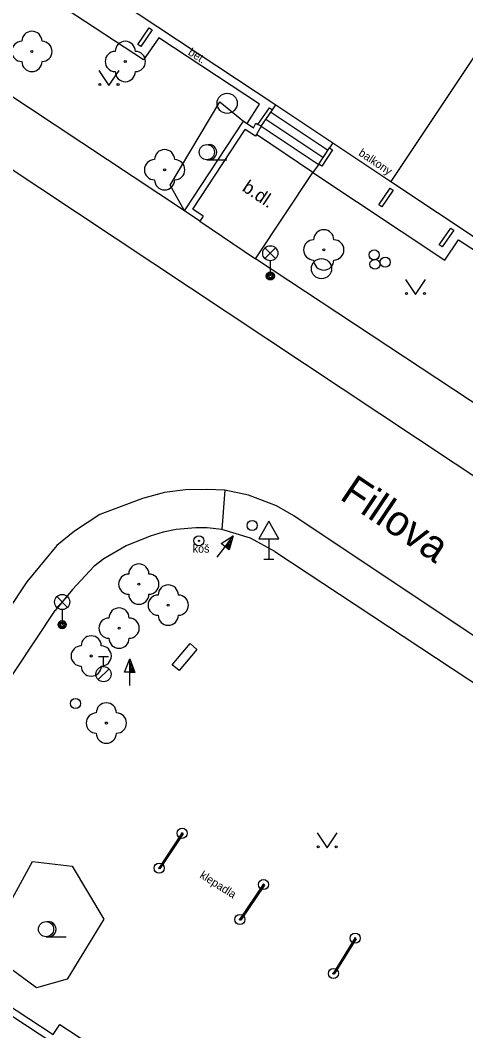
# Model space of a CAD drawing. Extents: x -598233 to -596890, y -1157848 to -1156431.
# Drawn here: x -596983.7 to -596961.6, y -1157172.7 to -1157122.6 of the extents above; entities that cross this region are included whole.
import ezdxf

# ---------------------------------------------------------------- set-up
doc = ezdxf.new("R2010")
doc.units = 0
for name, color, linetype in [('Level 10', 7, 'Continuous'), ('Level 11', 7, 'Continuous'), ('Level 21', 7, 'Continuous'), ('Level 22', 7, 'Continuous'), ('Level 24', 7, 'Continuous'), ('Level 25', 7, 'Continuous'), ('Level 27', 7, 'Continuous'), ('Level 28', 7, 'Continuous'), ('Level 33', 7, 'Continuous'), ('Level 34', 7, 'Continuous'), ('Level 36', 7, 'Continuous'), ('Level 40', 7, 'Continuous'), ('Level 42', 7, 'Continuous'), ('Level 5', 7, 'Continuous'), ('Level 50', 7, 'Continuous'), ('Level 7', 7, 'Continuous')]:
    doc.layers.add(name, color=color, linetype=linetype)

msp = doc.modelspace()

# ---------------------------------------------------------------- linework, layer by layer
at = {"layer": 'Level 10'}
for points in [[(-596926.62, -1157168.1599), (-596986.5, -1157128.48), (-596987.38, -1157127.9), (-597052.12, -1157085.03)], [(-596970.1599, -1157147.18), (-596971.01, -1157146.69), (-596972.4, -1157146.15), (-596973.57, -1157145.91), (-596974.48, -1157145.87), (-596975.53, -1157145.89), (-596976.57, -1157146.02), (-596977.66, -1157146.32), (-596979.78, -1157147.12), (-596981.03, -1157147.94), (-596981.91, -1157148.65), (-596983.4, -1157150.45), (-597022.94, -1157210)], [(-596927.24, -1157175.76), (-596970.1599, -1157147.18)]]:
    msp.add_lwpolyline(points, dxfattribs=at)
at = {"layer": 'Level 11'}
for points in [[(-596972.47, -1157127.75), (-596971.85, -1157126.8), (-596976.84, -1157123.51), (-596977.61, -1157124.6), (-596984.27, -1157120.22)], [(-596975.57, -1157132.08), (-596987.1, -1157124.46)], [(-596971.21, -1157127.07), (-596971.05, -1157126.83)], [(-596971.31, -1157127.17), (-596968.48, -1157129.05)], [(-596971.77, -1157127.89), (-596968.94, -1157129.77)], [(-596971.54, -1157127.53), (-596968.71, -1157129.4099)], [(-596968.91, -1157129.77), (-596969.21, -1157130.17), (-596972.01, -1157128.3)], [(-596968.22, -1157128.71), (-596968.38, -1157128.96)], [(-596960.59, -1157142.01), (-596972.06, -1157134.45), (-596969.21, -1157130.17)], [(-596969.21, -1157130.17), (-596962.66, -1157134.52), (-596961.99, -1157133.51), (-596956.86, -1157136.83), (-596957.47, -1157137.7)], [(-596974.82, -1157132.59), (-596972.06, -1157134.45)], [(-596973.57, -1157145.91), (-596973.72, -1157147.85)], [(-596971.09, -1157148.95), (-596972.3, -1157148.28), (-596973.72, -1157147.85), (-596974.45, -1157147.77), (-596975.02, -1157147.77), (-596975.98, -1157147.86), (-596976.63, -1157147.99), (-596977.28, -1157148.18), (-596978.46, -1157148.6599), (-596979.58, -1157149.31), (-596980.07, -1157149.69), (-596981.13, -1157150.83), (-596981.98, -1157151.86)], [(-596971.09, -1157148.95), (-596927.2199, -1157177.85)], [(-596995.73, -1157172.53), (-596981.98, -1157151.86)], [(-596975.69, -1157162.9), (-596975.64, -1157162.93), (-596976.79, -1157164.66), (-596976.83, -1157164.63)], [(-596971.66, -1157165.44), (-596971.61, -1157165.47), (-596972.78, -1157167.2), (-596972.83, -1157167.17)], [(-596967.11, -1157168.09), (-596967.06, -1157168.12), (-596968.15, -1157169.87), (-596968.19, -1157169.84)], [(-596982.08, -1157172.87), (-596981.75, -1157172.37), (-596967.42, -1157181.74), (-596974.03, -1157191.88)]]:
    msp.add_lwpolyline(points, dxfattribs=at)
at = {"layer": 'Level 21'}
for points in [[(-596975.57, -1157132.08), (-596976.29, -1157130.8), (-596973.83, -1157126.67), (-596972.65, -1157127.64)], [(-596981.39, -1157170.13), (-596982.91, -1157170.56), (-596985.51, -1157168.65), (-596983.11, -1157164.3), (-596981.14, -1157164.52), (-596979.58, -1157167.15), (-596981.39, -1157170.13)]]:
    msp.add_lwpolyline(points, dxfattribs=at)
at = {"layer": 'Level 22'}
for centre in [(-596983.14, -1157124.18), (-596978.51, -1157124.68), (-596976.56, -1157130.04), (-596968.67, -1157134.01), (-596977.84, -1157150.56), (-596976.38, -1157151.6), (-596978.82, -1157152.74), (-596980.2, -1157154.12), (-596979.45, -1157157.44)]:
    msp.add_circle(centre, 0.05, dxfattribs=at)
for centre, start, end in [((-596983.14, -1157123.68), 0, 180), ((-596983.64, -1157124.18), 90, 270), ((-596982.64, -1157124.18), 270, 90), ((-596978.51, -1157124.18), 0, 180), ((-596979.01, -1157124.68), 90, 270), ((-596978.01, -1157124.68), 270, 90), ((-596983.14, -1157124.68), 180, 0), ((-596978.51, -1157125.18), 180, 0), ((-596976.56, -1157129.54), 0, 180), ((-596977.06, -1157130.04), 90, 270), ((-596976.06, -1157130.04), 270, 90), ((-596976.56, -1157130.54), 180, 0), ((-596968.67, -1157133.51), 0, 180), ((-596969.17, -1157134.01), 90, 270), ((-596968.17, -1157134.01), 270, 90), ((-596968.67, -1157134.51), 180, 0), ((-596977.84, -1157150.06), 0, 180), ((-596978.34, -1157150.56), 90, 270), ((-596977.34, -1157150.56), 270, 90), ((-596976.38, -1157151.1), 0, 180), ((-596977.84, -1157151.06), 180, 0), ((-596976.88, -1157151.6), 90, 270), ((-596975.88, -1157151.6), 270, 90), ((-596978.82, -1157152.24), 0, 180), ((-596979.32, -1157152.74), 90, 270), ((-596978.32, -1157152.74), 270, 90), ((-596976.38, -1157152.1), 180, 0), ((-596980.2, -1157153.62), 0, 180), ((-596978.82, -1157153.24), 180, 0), ((-596980.7, -1157154.12), 90, 270), ((-596979.7, -1157154.12), 270, 90), ((-596980.2, -1157154.62), 180, 0), ((-596979.45, -1157156.94), 0, 180), ((-596979.95, -1157157.44), 90, 270), ((-596978.95, -1157157.44), 270, 90), ((-596979.45, -1157157.94), 180, 0)]:
    msp.add_arc(centre, 0.5, start, end, dxfattribs=at)
at = {"layer": 'Level 24'}
msp.add_lwpolyline([(-596976.18, -1157154.55), (-596975.3, -1157153.5), (-596974.96, -1157153.79), (-596975.84, -1157154.84), (-596976.18, -1157154.55)], dxfattribs=at)
at = {"layer": 'Level 25'}
for p, q in [((-596973.7622, -1157148.5567), (-596973.1573, -1157148.167)), ((-596973.95, -1157149.23), (-596973.5614, -1157148.7089)), ((-596973.5602, -1157148.7073), (-596973.7622, -1157148.5567)), ((-596978.542, -1157154.928), (-596978.29, -1157154.254)), ((-596978.29, -1157154.928), (-596978.542, -1157154.928)), ((-596978.29, -1157155.58), (-596978.29, -1157154.93))]:
    msp.add_line(p, q, dxfattribs=at)
for points in [[(-596977.18, -1157123.11), (-596977.74, -1157123.94), (-596977.89, -1157123.84), (-596977.33, -1157123.01), (-596977.18, -1157123.11)], [(-596971.77, -1157127.89), (-596971.93, -1157127.8), (-596971.36, -1157126.97), (-596971.21, -1157127.07)], [(-596971.77, -1157127.89), (-596971.21, -1157127.07)], [(-596968.91, -1157129.77), (-596968.38, -1157128.96)], [(-596968.38, -1157128.96), (-596968.23, -1157129.06), (-596968.76, -1157129.87), (-596968.91, -1157129.77)], [(-596965.79, -1157131.87), (-596965.94, -1157131.77), (-596965.37, -1157130.95), (-596965.22, -1157131.05), (-596965.79, -1157131.87)], [(-596962.22, -1157133.04), (-596962.79, -1157133.86), (-596962.94, -1157133.76), (-596962.37, -1157132.94), (-596962.22, -1157133.04)], [(-596976.83, -1157164.63), (-596975.69, -1157162.9)], [(-596972.83, -1157167.17), (-596971.66, -1157165.44)], [(-596968.19, -1157169.84), (-596967.11, -1157168.09)]]:
    msp.add_lwpolyline(points, dxfattribs=at)
for points in [[(-596973.361, -1157148.8584), (-596973.5614, -1157148.7089), (-596973.1573, -1157148.167), (-596973.1573, -1157148.167)], [(-596973.3828, -1157148.7923), (-596973.5054, -1157148.7008), (-596973.2585, -1157148.3697)], [(-596973.4054, -1157148.7255), (-596973.4495, -1157148.6926), (-596973.3604, -1157148.5732)], [(-596978.04, -1157154.93), (-596978.29, -1157154.93), (-596978.29, -1157154.254), (-596978.29, -1157154.254)], [(-596978.097, -1157154.89), (-596978.25, -1157154.89), (-596978.25, -1157154.477)], [(-596978.155, -1157154.85), (-596978.21, -1157154.85), (-596978.21, -1157154.701)]]:
    msp.add_lwpolyline(points, close=True, dxfattribs=at)
for centre, radius in [((-596974.86, -1157148.42), 0.25), ((-596974.86, -1157148.42), 0.0303), ((-596975.69, -1157162.9), 0.25), ((-596975.69, -1157162.9), 0.0303), ((-596976.83, -1157164.63), 0.25), ((-596976.83, -1157164.63), 0.0303), ((-596971.66, -1157165.44), 0.25), ((-596971.66, -1157165.44), 0.0303), ((-596972.83, -1157167.17), 0.25), ((-596972.83, -1157167.17), 0.0303), ((-596967.11, -1157168.09), 0.25), ((-596967.11, -1157168.09), 0.0303), ((-596968.19, -1157169.84), 0.25), ((-596968.19, -1157169.84), 0.0303)]:
    msp.add_circle(centre, radius, dxfattribs=at)
at = {"layer": 'Level 27'}
for centre in [(-596973.46, -1157126.75), (-596968.78, -1157134.94)]:
    msp.add_circle(centre, 0.5, dxfattribs=at)
at = {"layer": 'Level 28'}
for p, q in [((-596979.84, -1157154.145), (-596979.34, -1157154.145)), ((-596979.59, -1157154.645), (-596979.59, -1157154.145)), ((-596979.848, -1157155.292), (-596979.318, -1157154.762))]:
    msp.add_line(p, q, dxfattribs=at)
for centre, radius in [((-596966.17, -1157134.26), 0.25), ((-596966.13, -1157134.72), 0.25), ((-596965.62, -1157134.62), 0.25), ((-596972.2199, -1157147.6599), 0.25), ((-596979.59, -1157155.02), 0.375), ((-596980.98, -1157156.47), 0.25)]:
    msp.add_circle(centre, radius, dxfattribs=at)
at = {"layer": 'Level 33'}
for p, q in [((-596971.585, -1157134.44), (-596971.055, -1157133.91)), ((-596971.585, -1157133.91), (-596971.055, -1157134.44)), ((-596971.32, -1157134.55), (-596971.32, -1157135.3)), ((-596981.905, -1157151.71), (-596981.375, -1157151.18)), ((-596981.905, -1157151.18), (-596981.375, -1157151.71)), ((-596981.64, -1157151.82), (-596981.64, -1157152.57))]:
    msp.add_line(p, q, dxfattribs=at)
for centre, radius in [((-596971.32, -1157134.175), 0.375), ((-596971.32, -1157135.3), 0.2), ((-596971.32, -1157135.3), 0.1445), ((-596971.32, -1157135.3), 0.0876), ((-596981.64, -1157151.445), 0.375), ((-596981.64, -1157152.57), 0.2), ((-596981.64, -1157152.57), 0.1445), ((-596981.64, -1157152.57), 0.0876)]:
    msp.add_circle(centre, radius, dxfattribs=at)
at = {"layer": 'Level 34'}
for p, q in [((-596971.39, -1157148.312), (-596971.39, -1157149.33)), ((-596971.64, -1157149.33), (-596971.14, -1157149.33))]:
    msp.add_line(p, q, dxfattribs=at)
msp.add_lwpolyline([(-596971.89, -1157148.312), (-596970.89, -1157148.312), (-596971.39, -1157147.446)], close=True, dxfattribs=at)
at = {"layer": 'Level 36'}
for p, q in [((-596974.47, -1157129.545), (-596973.47, -1157129.545)), ((-596982.44, -1157168.025), (-596981.44, -1157168.025))]:
    msp.add_line(p, q, dxfattribs=at)
for points in [[(-596979.82, -1157125.12), (-596979.32, -1157125.87), (-596978.82, -1157125.12)], [(-596964.62, -1157135.4699), (-596964.12, -1157136.2199), (-596963.62, -1157135.4699)], [(-596969, -1157162.87), (-596968.5, -1157163.62), (-596968, -1157162.87)]]:
    msp.add_lwpolyline(points, dxfattribs=at)
for centre, radius in [((-596979.7702, -1157125.8198), 0.05), ((-596978.8708, -1157125.8198), 0.05), ((-596974.47, -1157129.1696), 0.375), ((-596964.5702, -1157136.1697), 0.05), ((-596963.6708, -1157136.1697), 0.05), ((-596968.9502, -1157163.5698), 0.05), ((-596968.0508, -1157163.5698), 0.05), ((-596982.44, -1157167.6496), 0.375)]:
    msp.add_circle(centre, radius, dxfattribs=at)
for centre in [(-596974.345, -1157129.1696), (-596982.315, -1157167.6496)]:
    msp.add_arc(centre, 0.375, 260.40593, 99.59407, dxfattribs=at)
at = {"layer": 'Level 5'}
for points in [[(-596979.83, -1157121.01), (-596971.05, -1157126.83)], [(-596959.26, -1157121.49), (-596965.34, -1157130.63)], [(-596971.05, -1157126.83), (-596968.22, -1157128.71)], [(-596968.22, -1157128.71), (-596965.34, -1157130.63)], [(-596965.34, -1157130.63), (-596956.04, -1157136.8)]]:
    msp.add_lwpolyline(points, dxfattribs=at)
at = {"layer": 'Level 7'}
for points in [[(-596974.82, -1157132.59), (-596975.57, -1157132.08), (-596972.65, -1157127.64)], [(-596972.65, -1157127.64), (-596972.47, -1157127.75), (-596972.15, -1157127.96), (-596972.03, -1157127.74), (-596971.93, -1157127.8)], [(-596971.77, -1157127.89), (-596972.01, -1157128.3)], [(-596974.65, -1157132.34), (-596975.16, -1157132), (-596972.56, -1157128.05)], [(-596972.01, -1157128.3), (-596972.05, -1157128.38), (-596972.56, -1157128.05)], [(-596974.65, -1157132.34), (-596974.82, -1157132.59)], [(-596992.42, -1157175.38), (-596988.13, -1157168.9099), (-596982.08, -1157172.87)], [(-596991.43, -1157176.05), (-596992.13, -1157175.58), (-596988.03, -1157169.39), (-596987.34, -1157169.84), (-596984.23, -1157171.88), (-596982.78, -1157172.83), (-596982.27, -1157173.1599)]]:
    msp.add_lwpolyline(points, dxfattribs=at)

# ---------------------------------------------------------------- texts
at = {"layer": 'Level 40'}
for s, height, rotation, p in [('bet.', 0.4, 327.37513, (-596975.43, -1157124.32)), ('b.dl.', 0.65, 326, (-596972.76, -1157131.05))]:
    msp.add_text(s, height=height, rotation=rotation, dxfattribs=at).set_placement(p)
at = {"layer": 'Level 42'}
for s, rotation, p in [('balkony', 326.30993, (-596966.98, -1157129.3)), ('klepadla', 327.52881, (-596974.85, -1157165.07))]:
    msp.add_text(s, height=0.4, rotation=rotation, dxfattribs=at).set_placement(p)
msp.add_text('koš', height=0.4, dxfattribs=at).set_placement((-596975.17, -1157149))
at = {"layer": 'Level 50'}
msp.add_text('Fillova', height=1.5, rotation=326.05183, dxfattribs=at).set_placement((-596967.9339, -1157146.3171))

doc.saveas('drawing.dxf')
